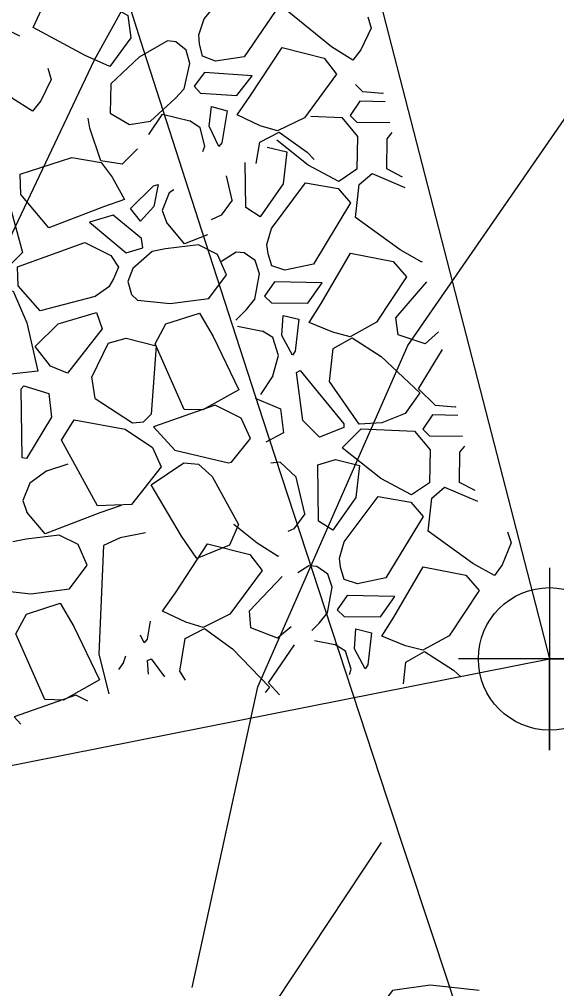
# Model space of a CAD drawing. Extents: x 3040896 to 3051146, y 687568 to 732976.
# Drawn here: x 3044069.22 to 3044086.9, y 721930.42 to 721962.31 of the extents above; entities that cross this region are included whole.
import ezdxf

# ---------------------------------------------------------------- set-up
doc = ezdxf.new("R2010")
doc.units = 0
for name, color, linetype in [('Default', 7, 'Continuous'), ('Exist Building Deck Patio Cogo Point CELL', 7, 'Continuous'), ('Exist Horizontal Alignment', 7, 'Continuous'), ('Exist Hydro Stream or Body of Water', 7, 'Continuous'), ('Exist Other Culture Area Outline', 7, 'Continuous'), ('Exist Other Culture Area Outline Cogo Point CELL', 7, 'Continuous'), ('Exist Right of Way Line', 7, 'Continuous'), ('Exist Roads Soil', 7, 'Continuous')]:
    doc.layers.add(name, color=color, linetype=linetype)

# ---------------------------------------------------------------- blocks, each defined once
blk = doc.blocks.new('EXIST BUILDING DECK PATIO COGO POINT')
at = {"layer": 'Exist Building Deck Patio Cogo Point CELL'}
blk.add_lwpolyline([(0, 0.06), (0, -0.06), (0, 0), (0.06, 0), (-0.06, 0)], dxfattribs=at)
blk.add_circle((0, 0), 0.04688, dxfattribs=at)

msp = doc.modelspace()

# ---------------------------------------------------------------- linework, layer by layer
at = {"layer": 'Default'}
for p, q in [((3044075.147, 721961.504), (3044075.121, 721961.807)), ((3044074.1, 721961.608), (3044073.159, 721961.075)), ((3044074.368, 721961.573), (3044074.1, 721961.608)), ((3044074.713, 721961.301), (3044074.368, 721961.573)), ((3044075.248, 721961.098), (3044075.147, 721961.504)), ((3044074.833, 721960.862), (3044074.713, 721961.301)), ((3044080.457, 721961.314), (3044080.188, 721960.975)), ((3044074.643, 721960.031), (3044074.833, 721960.862)), ((3044075.314, 721960.571), (3044074.967, 721960.115)), ((3044076.879, 721960.457), (3044075.314, 721960.571)), ((3044074.344, 721959.706), (3044074.643, 721960.031)), ((3044081.172, 721959.876), (3044080.526, 721959.931)), ((3044081.191, 721959.886), (3044081.172, 721959.876)), ((3044069.924, 721959.628), (3044069.656, 721959.289)), ((3044073.536, 721958.966), (3044074.344, 721959.706)), ((3044075.464, 721958.797), (3044075.542, 721959.452)), ((3044075.542, 721959.452), (3044076.054, 721959.299)), ((3044077.147, 721958.813), (3044076.387, 721959.173)), ((3044075.17, 721958.745), (3044074.833, 721958.974)), ((3044078.598, 721959.072), (3044077.715, 721958.641)), ((3044078.809, 721959.128), (3044079.835, 721959.083)), ((3044075.32, 721958.144), (3044075.17, 721958.745)), ((3044075.779, 721958.127), (3044075.464, 721958.797)), ((3044077.715, 721958.641), (3044077.147, 721958.813)), ((3044075.261, 721957.968), (3044075.32, 721958.144)), ((3044070.945, 721957.766), (3044071.914, 721957.599)), ((3044071.914, 721957.599), (3044072.274, 721957.127)), ((3044076.668, 721956.125), (3044076.652, 721957.606)), ((3044081.83, 721957.127), (3044081.316, 721957.391)), ((3044072.274, 721957.127), (3044072.68, 721956.39)), ((3044076.218, 721956.365), (3044076.032, 721957.168)), ((3044073.785, 721956.883), (3044073.648, 721956.155)), ((3044074.298, 721956.71), (3044074.148, 721956.601)), ((3044074.148, 721956.601), (3044073.917, 721956.026)), ((3044073.202, 721955.67), (3044072.876, 721956.093)), ((3044073.648, 721956.155), (3044073.202, 721955.67)), ((3044073.917, 721956.026), (3044074.057, 721955.643)), ((3044077.147, 721955.822), (3044076.668, 721956.125)), ((3044071.53, 721955.637), (3044072.732, 721954.629)), ((3044072.732, 721954.629), (3044073.281, 721954.796)), ((3044074.026, 721954.763), (3044073.592, 721954.674)), ((3044075.113, 721954.89), (3044074.026, 721954.763)), ((3044077.402, 721954.603), (3044077.36, 721954.904)), ((3044073.592, 721954.674), (3044072.952, 721954.112)), ((3044076.35, 721954.654), (3044075.872, 721954.35)), ((3044076.62, 721954.632), (3044076.35, 721954.654)), ((3044076.978, 721954.378), (3044076.62, 721954.632)), ((3044077.523, 721954.202), (3044077.402, 721954.603)), ((3044072.478, 721954.163), (3044072.322, 721953.775)), ((3044072.952, 721954.112), (3044072.793, 721953.685)), ((3044077.121, 721953.946), (3044076.978, 721954.378)), ((3044082.474, 721954.345), (3044082.463, 721954.33)), ((3044072.322, 721953.775), (3044072.166, 721953.513)), ((3044076.973, 721953.107), (3044077.121, 721953.946)), ((3044072.793, 721953.685), (3044072.914, 721953.263)), ((3044077.616, 721953.68), (3044077.292, 721953.206)), ((3044079.184, 721953.645), (3044077.616, 721953.68)), ((3044081.612, 721952.498), (3044082.629, 721953.676)), ((3044072.914, 721953.263), (3044073.11, 721953.077)), ((3044076.69, 721952.767), (3044076.973, 721953.107)), ((3044073.11, 721953.077), (3044074.186, 721952.96)), ((3044071.758, 721952.664), (3044071.943, 721952.128)), ((3044076.345, 721952.417), (3044076.69, 721952.767)), ((3044077.855, 721951.916), (3044077.9, 721952.574)), ((3044077.9, 721952.574), (3044078.419, 721952.447)), ((3044079.536, 721952.017), (3044078.758, 721952.338)), ((3044080.971, 721952.349), (3044080.111, 721951.873)), ((3044071.943, 721952.128), (3044070.801, 721950.672)), ((3044077.564, 721951.849), (3044077.216, 721952.06)), ((3044077.744, 721951.256), (3044077.564, 721951.849)), ((3044078.204, 721951.262), (3044077.855, 721951.916)), ((3044080.111, 721951.873), (3044079.536, 721952.017)), ((3044072.144, 721951.659), (3044071.61, 721950.547)), ((3044077.558, 721950.582), (3044077.744, 721951.256)), ((3044069.825, 721950.741), (3044068.943, 721950.643)), ((3044077.558, 721950.582), (3044077.151, 721949.966)), ((3044078.546, 721949.115), (3044078.336, 721950.693)), ((3044069.365, 721950.256), (3044070.188, 721949.999)), ((3044071.71, 721949.836), (3044071.61, 721950.547)), ((3044070.188, 721949.999), (3044070.274, 721949.226)), ((3044071.71, 721949.836), (3044072.941, 721949.043)), ((3044083.562, 721949.558), (3044082.916, 721949.613)), ((3044077.809, 721949.5), (3044077.91, 721948.714)), ((3044081.915, 721949.347), (3044081.144, 721949.04)), ((3044083.581, 721949.568), (3044083.562, 721949.558)), ((3044070.274, 721949.226), (3044069.452, 721947.863)), ((3044070.609, 721948.465), (3044071.022, 721949.141)), ((3044071.022, 721949.141), (3044072.704, 721948.836)), ((3044072.941, 721949.043), (3044073.309, 721949.067)), ((3044079.096, 721948.566), (3044078.546, 721949.115)), ((3044081.144, 721949.04), (3044080.398, 721948.995)), ((3044072.704, 721948.836), (3044073.599, 721948.222)), ((3044073.639, 721948.909), (3044074.337, 721948.143)), ((3044077.91, 721948.714), (3044077.329, 721948.399)), ((3044079.899, 721948.88), (3044079.096, 721948.566)), ((3044079.844, 721948.214), (3044080.471, 721948.842)), ((3044080.471, 721948.842), (3044082.226, 721948.765)), ((3044074.337, 721948.143), (3044076.1, 721947.727)), ((3044070.128, 721947.464), (3044070.831, 721947.69)), ((3044074.634, 721947.725), (3044075.119, 721947.676)), ((3044077.807, 721947.742), (3044077.498, 721947.71)), ((3044077.807, 721947.742), (3044078.33, 721947.249)), ((3044070.128, 721947.464), (3044069.562, 721947.054)), ((3044075.119, 721947.676), (3044075.568, 721947.276)), ((3044079.059, 721945.807), (3044079.039, 721947.657)), ((3044069.562, 721947.054), (3044069.331, 721946.479)), ((3044078.609, 721946.047), (3044078.33, 721947.249)), ((3044084.22, 721946.809), (3044083.706, 721947.073)), ((3044069.331, 721946.479), (3044069.471, 721946.096)), ((3044079.538, 721945.504), (3044079.059, 721945.807)), ((3044069.44, 721945.216), (3044069.006, 721945.127)), ((3044070.527, 721945.343), (3044069.44, 721945.216)), ((3044077.749, 721944.658), (3044077.737, 721944.643)), ((3044079.792, 721944.285), (3044079.751, 721944.586)), ((3044078.741, 721944.336), (3044078.38, 721944.107)), ((3044079.01, 721944.314), (3044078.741, 721944.336)), ((3044079.369, 721944.06), (3044079.01, 721944.314)), ((3044079.913, 721943.884), (3044079.792, 721944.285)), ((3044085.105, 721944.364), (3044084.854, 721944.012)), ((3044076.794, 721942.857), (3044077.87, 721943.982)), ((3044079.511, 721943.628), (3044079.369, 721944.06)), ((3044079.364, 721942.789), (3044079.511, 721943.628)), ((3044068.525, 721943.53), (3044069.6, 721943.413)), ((3044080.006, 721943.362), (3044079.682, 721942.888)), ((3044081.575, 721943.327), (3044080.006, 721943.362)), ((3044074.696, 721942.481), (3044073.935, 721942.842)), ((3044076.147, 721942.741), (3044075.264, 721942.309)), ((3044079.081, 721942.449), (3044079.364, 721942.789)), ((3044075.264, 721942.309), (3044074.696, 721942.481)), ((3044078.845, 721942.21), (3044079.081, 721942.449)), ((3044073.328, 721941.795), (3044073.205, 721942.056)), ((3044080.245, 721941.598), (3044080.29, 721942.256)), ((3044080.29, 721942.256), (3044080.809, 721942.129)), ((3044081.926, 721941.699), (3044081.148, 721942.02)), ((3044083.362, 721942.031), (3044082.502, 721941.555)), ((3044079.955, 721941.531), (3044079.606, 721941.742)), ((3044082.502, 721941.555), (3044081.926, 721941.699)), ((3044072.648, 721941.148), (3044072.723, 721941.375)), ((3044080.134, 721940.938), (3044079.955, 721941.531)), ((3044080.594, 721940.944), (3044080.245, 721941.598)), ((3044072.648, 721941.148), (3044072.483, 721940.924)), ((3044073.468, 721940.769), (3044073.431, 721941.22)), ((3044080.085, 721940.759), (3044080.134, 721940.938)), ((3044069.054, 721939.362), (3044069.27, 721939.124))]:
    msp.add_line(p, q, dxfattribs=at)
for points in [[(3044080.188, 721960.975), (3044079.494, 721961.414), (3044078.087, 721962.548), (3044078.26, 721963.622), (3044078.7, 721963.97), (3044079.759, 721963.455)], [(3044075.121, 721961.807), (3044075.303, 721962.332), (3044076.494, 721963.769), (3044077.565, 721963.529), (3044077.945, 721963.038), (3044076.62, 721961.086), (3044075.676, 721960.933), (3044075.248, 721961.098)], [(3044072.199, 721960.762), (3044071.388, 721961.124), (3044069.67, 721962.049), (3044070.247, 721963.288), (3044070.753, 721963.626), (3044072.793, 721962.438), (3044072.888, 721961.703), (3044072.199, 721960.762)], [(3044080.692, 721962.394), (3044080.796, 721962.021), (3044080.457, 721961.314)], [(3044069.656, 721959.289), (3044068.962, 721959.729), (3044067.554, 721960.862), (3044067.728, 721961.936), (3044068.167, 721962.284), (3044069.227, 721961.769)], [(3044076.387, 721959.173), (3044076.807, 721959.774), (3044077.863, 721961.386), (3044079.253, 721961.04), (3044079.659, 721960.514), (3044078.598, 721959.072)], [(3044073.159, 721961.075), (3044072.225, 721960.194), (3044072.207, 721959.224)], [(3044070.16, 721960.708), (3044070.264, 721960.335), (3044069.924, 721959.628)], [(3044074.967, 721960.115), (3044075.179, 721959.884), (3044076.38, 721959.812), (3044076.879, 721960.457)], [(3044080.526, 721959.931), (3044080.284, 721960.169)], [(3044081.257, 721959.6), (3044080.427, 721959.619), (3044080.104, 721959.146), (3044080.327, 721958.926), (3044081.415, 721958.916)], [(3044072.207, 721959.224), (3044072.847, 721958.855), (3044073.536, 721958.966)], [(3044073.485, 721958.524), (3044073.927, 721959.2), (3044074.833, 721958.974)], [(3044076.054, 721959.299), (3044075.879, 721958.255), (3044075.779, 721958.127)], [(3044071.896, 721957.664), (3044071.534, 721958.738), (3044071.488, 721959.065)], [(3044079.835, 721959.083), (3044080.347, 721958.464), (3044080.324, 721957.381), (3044079.734, 721956.984), (3044078.726, 721957.52), (3044077.693, 721958.341)], [(3044077.017, 721957.575), (3044077.13, 721958.278), (3044077.768, 721958.599)], [(3044077.768, 721958.599), (3044078.69, 721957.939), (3044078.919, 721957.701)], [(3044081.316, 721957.391), (3044081.322, 721958.388), (3044081.49, 721958.593)], [(3044073.104, 721958.054), (3044072.601, 721957.551), (3044071.896, 721957.664)], [(3044078.021, 721957.953), (3044077.899, 721956.901), (3044077.147, 721955.822)], [(3044077.369, 721958.112), (3044078.021, 721957.953)], [(3044072.68, 721956.39), (3044071.987, 721956.149), (3044070.188, 721955.459), (3044069.264, 721956.553), (3044069.242, 721957.217), (3044070.945, 721957.766)], [(3044068.543, 721957.153), (3044068.849, 721956.39), (3044069.327, 721954.648), (3044068.558, 721953.878), (3044067.998, 721953.853), (3044067.44, 721954.89)], [(3044077.36, 721954.904), (3044077.515, 721955.438), (3044078.632, 721956.934), (3044079.714, 721956.748), (3044080.118, 721956.276), (3044078.894, 721954.26), (3044077.959, 721954.059), (3044077.523, 721954.202)], [(3044082.463, 721954.33), (3044081.748, 721954.734), (3044080.285, 721955.794), (3044080.404, 721956.876), (3044080.825, 721957.245), (3044081.909, 721956.785)], [(3044072.876, 721956.093), (3044073.629, 721956.837), (3044073.785, 721956.883)], [(3044076.218, 721956.365), (3044075.865, 721955.869), (3044075.536, 721955.721)], [(3044073.281, 721954.796), (3044073.244, 721955.106), (3044072.312, 721955.868), (3044071.53, 721955.637)], [(3044075.413, 721955.219), (3044074.659, 721954.93), (3044074.057, 721955.643)], [(3044072.166, 721953.513), (3044071.711, 721953.193), (3044069.905, 721952.725), (3044069.177, 721953.547), (3044069.156, 721954.167), (3044071.372, 721954.975), (3044072.227, 721954.547), (3044072.478, 721954.163)], [(3044076.04, 721953.904), (3044075.737, 721954.578), (3044075.113, 721954.89)], [(3044078.758, 721952.338), (3044079.147, 721952.96), (3044080.12, 721954.623), (3044081.525, 721954.347), (3044081.958, 721953.842), (3044080.971, 721952.349)], [(3044074.186, 721952.96), (3044075.458, 721953.127), (3044076.04, 721953.904)], [(3044067.621, 721951.8), (3044067.609, 721952.603), (3044068.305, 721953.434), (3044069.013, 721953.375), (3044069.465, 721952.326), (3044069.825, 721950.741)], [(3044077.292, 721953.206), (3044077.515, 721952.987), (3044078.718, 721952.975), (3044079.184, 721953.645)], [(3044069.744, 721951.548), (3044070.497, 721952.292), (3044071.758, 721952.664)], [(3044075.147, 721952.651), (3044075.593, 721951.884), (3044076.446, 721950.128), (3044075.253, 721949.462), (3044074.645, 721949.483), (3044073.685, 721951.64), (3044074.037, 721952.291), (3044075.147, 721952.651)], [(3044083.009, 721952.036), (3044082.578, 721951.641), (3044081.687, 721951.937), (3044081.612, 721952.498)], [(3044076.393, 721952.222), (3044077.216, 721952.06)], [(3044078.419, 721952.447), (3044078.296, 721951.395), (3044078.204, 721951.262)], [(3044080.398, 721948.995), (3044079.427, 721950.4), (3044079.545, 721951.482), (3044080.166, 721951.834)], [(3044080.166, 721951.834), (3044081.121, 721951.222), (3044082.396, 721950.022), (3044081.915, 721949.347)], [(3044070.801, 721950.672), (3044070.242, 721950.901), (3044069.744, 721951.548)], [(3044072.144, 721951.659), (3044072.729, 721951.825), (3044073.719, 721951.57), (3044073.56, 721949.319), (3044073.309, 721949.067)], [(3044082.916, 721949.613), (3044082.357, 721950.163), (3044083.145, 721951.45)], [(3044078.336, 721950.693), (3044078.456, 721950.758), (3044079.902, 721949.01), (3044079.899, 721948.88)], [(3044069.452, 721947.863), (3044069.317, 721947.887), (3044069.281, 721950.156), (3044069.365, 721950.256)], [(3044076.1, 721947.727), (3044076.197, 721947.748), (3044076.826, 721948.522), (3044076.523, 721949.197), (3044075.668, 721949.624), (3044073.639, 721948.909)], [(3044076.975, 721949.846), (3044077.809, 721949.5)], [(3044083.647, 721949.282), (3044082.818, 721949.301), (3044082.494, 721948.828), (3044082.717, 721948.608), (3044083.806, 721948.598)], [(3044082.226, 721948.765), (3044082.738, 721948.146), (3044082.714, 721947.063), (3044082.125, 721946.666), (3044081.116, 721947.202), (3044079.844, 721948.214)], [(3044073.599, 721948.222), (3044073.884, 721947.596), (3044072.91, 721946.353), (3044071.794, 721946.305), (3044070.609, 721948.465)], [(3044083.706, 721947.073), (3044083.712, 721948.07), (3044083.881, 721948.275)], [(3044075.568, 721947.276), (3044076.427, 721945.699), (3044076.134, 721945.019), (3044075.065, 721944.572), (3044074.557, 721945.307), (3044073.561, 721947.001), (3044074.634, 721947.725)], [(3044079.039, 721947.657), (3044079.619, 721947.828), (3044080.411, 721947.635)], [(3044080.411, 721947.635), (3044080.289, 721946.583), (3044079.538, 721945.504)], [(3044084.854, 721944.012), (3044084.138, 721944.416), (3044082.675, 721945.476), (3044082.794, 721946.558), (3044083.215, 721946.927), (3044084.3, 721946.467)], [(3044079.751, 721944.586), (3044079.905, 721945.12), (3044081.022, 721946.616), (3044082.104, 721946.43), (3044082.508, 721945.958), (3044081.284, 721943.942), (3044080.349, 721943.741), (3044079.913, 721943.884)], [(3044072.566, 721946.314), (3044071.873, 721946.073), (3044070.074, 721945.383), (3044069.471, 721946.096)], [(3044078.609, 721946.047), (3044078.255, 721945.551), (3044078.049, 721945.459)], [(3044077.737, 721944.643), (3044077.043, 721945.083), (3044076.281, 721945.697)], [(3044085.285, 721945.454), (3044085.408, 721945.087), (3044085.105, 721944.364)], [(3044071.454, 721944.357), (3044071.151, 721945.031), (3044070.527, 721945.343)], [(3044073.369, 721945.422), (3044072.533, 721945.253), (3044071.993, 721945.002), (3044071.832, 721941.423), (3044072.167, 721940.12)], [(3044073.935, 721942.842), (3044074.356, 721943.443), (3044075.412, 721945.055), (3044076.801, 721944.708), (3044077.208, 721944.182), (3044076.147, 721942.741)], [(3044069.6, 721943.413), (3044070.872, 721943.58), (3044071.454, 721944.357)], [(3044081.148, 721942.02), (3044081.538, 721942.642), (3044082.511, 721944.305), (3044083.916, 721944.029), (3044084.348, 721943.524), (3044083.362, 721942.031)], [(3044079.682, 721942.888), (3044079.905, 721942.669), (3044081.109, 721942.657), (3044081.575, 721943.327)], [(3044070.561, 721943.104), (3044071.007, 721942.337), (3044071.86, 721940.581), (3044070.667, 721939.915), (3044070.059, 721939.936), (3044069.099, 721942.093), (3044069.452, 721942.744), (3044070.561, 721943.104)], [(3044078.166, 721942.324), (3044077.716, 721941.952), (3044076.841, 721942.293), (3044076.794, 721942.857)], [(3044073.526, 721942.51), (3044073.427, 721941.924), (3044073.328, 721941.795)], [(3044074.688, 721940.577), (3044074.505, 721940.872), (3044074.679, 721941.946), (3044075.316, 721942.267)], [(3044075.316, 721942.267), (3044076.239, 721941.608), (3044077.451, 721940.344), (3044077.31, 721940.165)], [(3044080.809, 721942.129), (3044080.687, 721941.077), (3044080.594, 721940.944)], [(3044077.785, 721940.09), (3044077.42, 721940.487), (3044078.272, 721941.732)], [(3044078.927, 721941.875), (3044079.606, 721941.742)], [(3044081.858, 721940.456), (3044081.936, 721941.164), (3044082.556, 721941.516)], [(3044082.556, 721941.516), (3044083.511, 721940.904), (3044083.751, 721940.678)], [(3044073.431, 721941.22), (3044073.554, 721941.279), (3044073.996, 721940.686)], [(3044071.474, 721939.881), (3044071.082, 721940.077), (3044069.054, 721939.362)]]:
    msp.add_lwpolyline(points, dxfattribs=at)
at = {"layer": 'Exist Horizontal Alignment'}
msp.add_arc((3047143.478, 722946.481), 3274.364, 179.827486, 209.692497, dxfattribs=at)
at = {"layer": 'Exist Hydro Stream or Body of Water'}
msp.add_lwpolyline([(3044084.353, 721930.365), (3044082.735, 721930.539), (3044081.497, 721930.362), (3044080.647, 721929.252), (3044080.647, 721923.773), (3044080.043, 721920.045), (3044079.278, 721916.786), (3044079.371, 721913.583), (3044080.342, 721911.069), (3044082.496, 721908.288), (3044083.753, 721904.146), (3044086.04, 721895.314), (3044088.943, 721882.637), (3044090.444, 721876.721), (3044093.352, 721871.096), (3044095.68, 721865.326), (3044098.223, 721855.312), (3044102.059, 721843.732), (3044105.373, 721834.195)], dxfattribs=at)
at = {"layer": 'Exist Other Culture Area Outline'}
msp.add_line((3044055.712, 721935.139), (3044086.668, 721941.272), dxfattribs=at)
for points in [[(3044014.963, 722146.607), (3044038.617, 722148.893), (3044056.357, 722058.813), (3044086.668, 721941.272)], [(3044199.13, 721617.907), (3044193.322, 721636.093), (3044190.56, 721643.346), (3044188.173, 721648.582), (3044182.168, 721655.11), (3044179.945, 721666.099), (3044169.728, 721679.682), (3044165.773, 721694.062), (3044154.434, 721717.714), (3044145.303, 721733.843), (3044137.485, 721750.013), (3044126.097, 721778.549), (3044119.709, 721796.315), (3044111.897, 721812.373), (3044109.066, 721824.464), (3044101.061, 721842.892), (3044091.339, 721870.861), (3044081.156, 721904.307), (3044076.127, 721920.007), (3044076.955, 721925.662), (3044077.647, 721929.962), (3044081.139, 721935.227)]]:
    msp.add_lwpolyline(points, dxfattribs=at)
for radius, start in [(3240.364, 197.705162), (3252.364, 197.733577)]:
    msp.add_arc((3047143.478, 722946.481), radius, start, 209.692497, dxfattribs=at)
at = {"layer": 'Exist Right of Way Line'}
for radius in [3324.364, 3224.364]:
    msp.add_arc((3047143.478, 722946.481), radius, 179.827486, 209.692497, dxfattribs=at)
at = {"layer": 'Exist Roads Soil'}
for points in [[(3044107.584, 722005.446), (3044098.568, 721994.066), (3044088.517, 721983.078), (3044076.329, 721969.376), (3044071.677, 721960.976), (3044065.546, 721948.066), (3044062.291, 721938.485), (3044060.621, 721929.051), (3044060.743, 721923.412)], [(3044074.911, 721930.46), (3044077.065, 721940.356), (3044082.003, 721951.579), (3044089.662, 721962.645), (3044099.876, 721975.056), (3044109.097, 721986.389), (3044117.693, 721997.384)]]:
    msp.add_lwpolyline(points, dxfattribs=at)

# ---------------------------------------------------------------- block references
at = {"layer": 'Exist Other Culture Area Outline Cogo Point CELL', "xscale": 50, "yscale": 50}
msp.add_blockref('EXIST BUILDING DECK PATIO COGO POINT', (3044086.668, 721941.272), dxfattribs=at)

doc.saveas('drawing.dxf')
